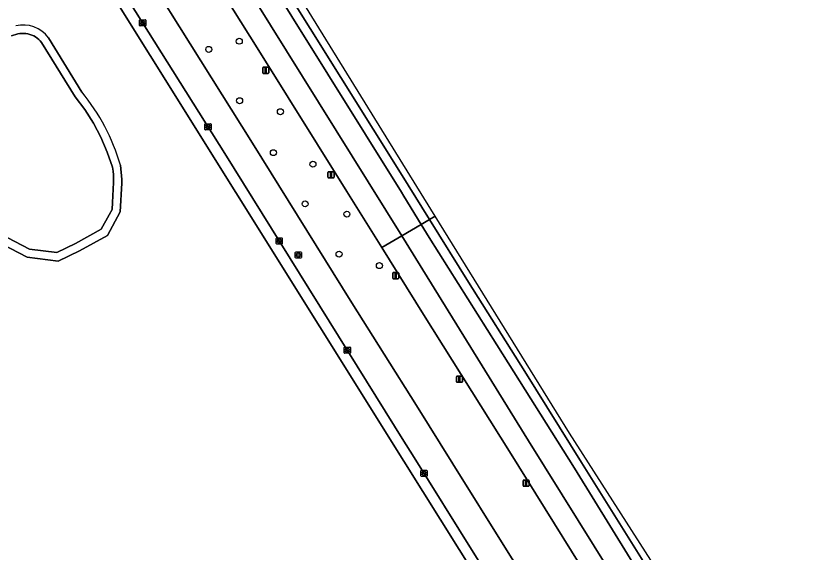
# Model space of a CAD drawing. Extents: x 158132 to 159664, y 385256 to 387218.
# Drawn here: x 159436.4 to 159566.2, y 386085.4 to 386173.3 of the extents above; entities that cross this region are included whole.
import ezdxf

# ---------------------------------------------------------------- set-up
doc = ezdxf.new("R2010")
doc.units = 0
for name, color, linetype in [('IMGEO_Berm_groen', 7, 'Continuous'), ('IMGEO_Berm_open', 7, 'Continuous'), ('IMGEO_Boom', 7, 'Continuous'), ('IMGEO_Kolk', 7, 'Continuous'), ('IMGEO_Lichtmast', 7, 'Continuous'), ('IMGEO_Loofbos', 7, 'Continuous'), ('IMGEO_Meer_plas_ven_vijver', 7, 'Continuous'), ('IMGEO_Oever', 7, 'Continuous'), ('IMGEO_Rijbaan_lokaal_open', 7, 'Continuous'), ('IMGEO_Rijbaan_regionaal_gesloten', 7, 'Continuous'), ('IMGEO_Rioolput', 7, 'Continuous'), ('IMGEO_Voetpad_open', 7, 'Continuous')]:
    doc.layers.add(name, color=color, linetype=linetype)

msp = doc.modelspace()

# ---------------------------------------------------------------- linework, layer by layer
at = {"layer": 'IMGEO_Berm_groen'}
for points in [[(159414.26, 386250), (159436.59, 386214.4), (159439.54, 386209.69), (159448.05, 386195.73), (159475.22, 386152.38), (159491.48, 386126.22), (159502.05, 386109.41), (159508, 386099.84), (159516.81, 386085.74), (159529, 386066.43), (159540.85, 386047.51), (159556.31, 386022.84), (159559.61, 386017.48), (159563.84, 386011.73), (159569.52, 386004.79), (159575.2, 385998.55), (159579.93, 385993.03)], [(159587.29, 385989.43), (159582.27, 385997.49), (159580.65, 386000.22), (159576.14, 386007.18), (159545.8, 386056.24), (159529.01, 386083.07), (159517.3, 386101.88), (159503.23, 386124.33), (159496.38, 386135.29), (159490.64, 386144.47), (159476.21, 386167.57), (159463.53, 386187.91), (159450.9, 386207.96), (159427.26, 386246.56)]]:
    msp.add_lwpolyline(points, dxfattribs=at)
at = {"layer": 'IMGEO_Berm_open'}
msp.add_lwpolyline([(159435.45, 386250), (159412.25, 386287.13), (159383.7, 386332.81), (159358.7, 386372.92), (159351.36, 386384.68), (159342.02, 386399.64), (159340.68, 386398.8), (159350.35, 386383.31), (159351.38, 386381.66), (159384.22, 386329.19), (159418.21, 386274.6), (159433.62, 386250), (159457.5, 386211.88), (159499.59, 386144.35), (159500, 386143.69), (159502.82, 386139.09), (159504.21, 386139.91), (159500.71, 386145.54), (159500, 386146.68), (159469.32, 386195.75)], close=True, dxfattribs=at)
for points in [[(159504.21, 386139.91), (159502.82, 386139.09), (159504.13, 386136.95), (159515.24, 386119.37), (159527.94, 386099.13), (159539.95, 386079.66), (159544.83, 386071.88), (159552.34, 386059.81), (159557.92, 386051.07), (159563.77, 386041.66), (159571.72, 386029.07), (159578.52, 386018.19), (159585.11, 386007.52), (159589.83, 386000), (159590.29, 385999.26), (159593.4, 385994.27)], [(159596.65, 385991.91), (159591.61, 386000), (159589.94, 386002.67), (159583.89, 386012.3), (159577.31, 386022.91), (159572, 386031.31), (159566.63, 386039.95), (159560.34, 386049.89), (159555.03, 386058.37), (159548.43, 386068.97), (159541.65, 386079.99), (159529.08, 386100.05), (159519.79, 386114.96), (159510.6, 386129.62), (159504.21, 386139.91)]]:
    msp.add_lwpolyline(points, dxfattribs=at)
at = {"layer": 'IMGEO_Boom'}
for centre in [(159473.03, 386169.1), (159468.03, 386167.77), (159473.08, 386159.35), (159479.76, 386157.55), (159478.62, 386150.84), (159485.1, 386148.95), (159483.82, 386142.45), (159490.66, 386140.77), (159489.38, 386134.21), (159495.99, 386132.33)]:
    msp.add_circle(centre, 0.489, dxfattribs=at)
at = {"layer": 'IMGEO_Kolk'}
for p, q in [((159456.7, 386171.69), (159456.7, 386172.54)), ((159456.77, 386172.61), (159457.63, 386172.61)), ((159456.96, 386172.11), (159456.96, 386172.12)), ((159457, 386172.16), (159457.4, 386172.16)), ((159457.4, 386172.07), (159457, 386172.07)), ((159457.19, 386172.39), (159457.21, 386172.39)), ((159457.21, 386171.83), (159457.19, 386171.83)), ((159457.44, 386172.12), (159457.44, 386172.11)), ((159457.7, 386172.54), (159457.7, 386171.69)), ((159457.63, 386171.61), (159456.77, 386171.61)), ((159467.41, 386154.65), (159467.41, 386155.5)), ((159467.48, 386155.58), (159468.33, 386155.58)), ((159467.67, 386155.07), (159467.67, 386155.08)), ((159467.71, 386155.12), (159468.11, 386155.12)), ((159468.1, 386155.03), (159467.71, 386155.03)), ((159467.9, 386155.36), (159467.92, 386155.36)), ((159468.15, 386155.08), (159468.15, 386155.07)), ((159468.41, 386155.5), (159468.41, 386154.65)), ((159468.33, 386154.58), (159467.48, 386154.58)), ((159467.92, 386154.8), (159467.89, 386154.8)), ((159479.08, 386135.94), (159479.08, 386136.8)), ((159479.16, 386136.87), (159480.01, 386136.87)), ((159480.08, 386136.8), (159480.08, 386135.94)), ((159480.01, 386135.87), (159479.16, 386135.87)), ((159479.34, 386136.36), (159479.34, 386136.38)), ((159479.38, 386136.41), (159479.78, 386136.41)), ((159479.78, 386136.33), (159479.38, 386136.33)), ((159479.57, 386136.65), (159479.59, 386136.65)), ((159479.59, 386136.09), (159479.57, 386136.09)), ((159479.82, 386136.38), (159479.82, 386136.36)), ((159490.23, 386118.03), (159490.23, 386118.89)), ((159490.31, 386118.96), (159491.16, 386118.96)), ((159490.72, 386118.74), (159490.75, 386118.74)), ((159491.24, 386118.89), (159491.24, 386118.03)), ((159491.16, 386117.96), (159490.31, 386117.96)), ((159490.49, 386118.45), (159490.49, 386118.47)), ((159490.93, 386118.42), (159490.53, 386118.42)), ((159490.54, 386118.5), (159490.93, 386118.5)), ((159490.74, 386118.18), (159490.72, 386118.18)), ((159490.98, 386118.47), (159490.98, 386118.45)), ((159502.8, 386097.86), (159502.8, 386098.71)), ((159502.88, 386098.79), (159503.73, 386098.79)), ((159503.06, 386098.28), (159503.06, 386098.29)), ((159503.1, 386098.33), (159503.5, 386098.33)), ((159503.5, 386098.24), (159503.1, 386098.24)), ((159503.29, 386098.57), (159503.32, 386098.57)), ((159503.31, 386098.01), (159503.29, 386098.01)), ((159503.55, 386098.29), (159503.55, 386098.28)), ((159503.8, 386098.71), (159503.8, 386097.86)), ((159503.73, 386097.79), (159502.88, 386097.79))]:
    msp.add_line(p, q, dxfattribs=at)
for points in [[(159456.7, 386171.69), (159456.7, 386172.54)], [(159456.77, 386172.61), (159457.63, 386172.61)], [(159457.7, 386172.54), (159457.7, 386171.69)], [(159457.63, 386171.61), (159456.77, 386171.61)], [(159467.41, 386154.65), (159467.41, 386155.5)], [(159467.48, 386155.58), (159468.33, 386155.58)], [(159468.41, 386155.5), (159468.41, 386154.65)], [(159468.33, 386154.58), (159467.48, 386154.58)], [(159479.08, 386135.94), (159479.08, 386136.8)], [(159479.16, 386136.87), (159480.01, 386136.87)], [(159480.08, 386136.8), (159480.08, 386135.94)], [(159480.01, 386135.87), (159479.16, 386135.87)], [(159490.23, 386118.03), (159490.23, 386118.89)], [(159490.31, 386118.96), (159491.16, 386118.96)], [(159491.24, 386118.89), (159491.24, 386118.03)], [(159491.16, 386117.96), (159490.31, 386117.96)], [(159502.8, 386097.86), (159502.8, 386098.71)], [(159502.88, 386098.79), (159503.73, 386098.79)], [(159503.8, 386098.71), (159503.8, 386097.86)], [(159503.73, 386097.79), (159502.88, 386097.79)]]:
    msp.add_lwpolyline(points, dxfattribs=at)
for centre, radius, start, end in [((159456.78, 386172.54), 0.0765, 91.552, 178.448), ((159456.78, 386172.54), 0.0765, 91.552, 178.448), ((159457, 386172.12), 0.0403, 85.8775, 175.7526), ((159457, 386172.11), 0.0366, 178.938, 274.7102), ((159457.4, 386172.12), 0.0386, 1.7309, 96.639), ((159457.4, 386172.11), 0.043, 264.8664, 352.4533), ((159457.62, 386172.54), 0.0765, 1.552, 88.448), ((159457.62, 386172.54), 0.0765, 1.552, 88.448), ((159456.78, 386171.69), 0.0765, 181.552, 268.448), ((159456.78, 386171.69), 0.0765, 181.552, 268.448), ((159457.62, 386171.69), 0.0765, 271.552, 358.448), ((159457.62, 386171.69), 0.0765, 271.552, 358.448), ((159467.48, 386155.5), 0.0765, 91.552, 178.448), ((159467.48, 386155.5), 0.0765, 91.552, 178.448), ((159467.71, 386155.08), 0.0403, 85.8775, 175.7526), ((159467.7, 386155.07), 0.0366, 178.938, 274.7102), ((159468.11, 386155.08), 0.043, 264.8664, 352.4533), ((159468.11, 386155.08), 0.0386, 1.7309, 96.639), ((159468.33, 386155.5), 0.0765, 1.552, 88.448), ((159468.33, 386155.5), 0.0765, 1.552, 88.448), ((159467.48, 386154.65), 0.0765, 181.552, 268.448), ((159467.48, 386154.65), 0.0765, 181.552, 268.448), ((159468.33, 386154.65), 0.0765, 271.552, 358.448), ((159468.33, 386154.65), 0.0765, 271.552, 358.448), ((159479.16, 386136.8), 0.0765, 91.552, 178.448), ((159479.16, 386136.8), 0.0765, 91.552, 178.448), ((159480.01, 386136.8), 0.0765, 1.552, 88.448), ((159480.01, 386136.8), 0.0765, 1.552, 88.448), ((159479.16, 386135.95), 0.0765, 181.552, 268.448), ((159479.16, 386135.95), 0.0765, 181.552, 268.448), ((159479.38, 386136.37), 0.0403, 85.8775, 175.7526), ((159479.38, 386136.36), 0.0366, 178.938, 274.7102), ((159479.79, 386136.38), 0.0386, 1.7309, 96.639), ((159479.78, 386136.37), 0.043, 264.8664, 352.4533), ((159480.01, 386135.95), 0.0765, 271.552, 358.448), ((159480.01, 386135.95), 0.0765, 271.552, 358.448), ((159490.31, 386118.89), 0.0765, 91.552, 178.448), ((159490.31, 386118.89), 0.0765, 91.552, 178.448), ((159491.16, 386118.89), 0.0765, 1.552, 88.448), ((159491.16, 386118.89), 0.0765, 1.552, 88.448), ((159490.31, 386118.04), 0.0765, 181.552, 268.448), ((159490.31, 386118.04), 0.0765, 181.552, 268.448), ((159490.53, 386118.46), 0.0403, 85.8775, 175.7526), ((159490.53, 386118.45), 0.0366, 178.938, 274.7102), ((159490.94, 386118.47), 0.0386, 1.7309, 96.639), ((159490.93, 386118.46), 0.043, 264.8664, 352.4533), ((159491.16, 386118.04), 0.0765, 271.552, 358.448), ((159491.16, 386118.04), 0.0765, 271.552, 358.448), ((159502.88, 386098.71), 0.0765, 91.552, 178.448), ((159502.88, 386098.71), 0.0765, 91.552, 178.448), ((159502.88, 386097.86), 0.0765, 181.552, 268.448), ((159502.88, 386097.86), 0.0765, 181.552, 268.448), ((159503.1, 386098.29), 0.0403, 85.8775, 175.7526), ((159503.1, 386098.28), 0.0366, 178.938, 274.7102), ((159503.51, 386098.29), 0.0386, 1.7309, 96.639), ((159503.5, 386098.29), 0.043, 264.8664, 352.4533), ((159503.73, 386098.71), 0.0765, 1.552, 88.448), ((159503.73, 386098.71), 0.0765, 1.552, 88.448), ((159503.73, 386097.86), 0.0765, 271.552, 358.448), ((159503.73, 386097.86), 0.0765, 271.552, 358.448)]:
    msp.add_arc(centre, radius, start, end, dxfattribs=at)
for centre, major_axis, ratio, start_param, end_param in [((159457.19, 386172.11), (-0.387, 0.002), 0.722429, 4.712389, 7.853982), ((159457.21, 386172.11), (-0.39, 0.002), 0.717154, 1.570796, 4.712389), ((159467.89, 386155.08), (-0.387, 0.002), 0.722429, 4.712389, 7.853982), ((159467.92, 386155.08), (-0.39, 0.002), 0.717154, 1.570796, 4.712389), ((159479.57, 386136.37), (-0.387, 0.002), 0.722429, 4.712389, 7.853982), ((159479.59, 386136.37), (-0.39, 0.002), 0.717154, 1.570796, 4.712389), ((159490.72, 386118.46), (-0.387, 0.002), 0.722429, 4.712389, 7.853982), ((159490.75, 386118.46), (-0.39, 0.002), 0.717154, 1.570796, 4.712389), ((159503.29, 386098.29), (-0.387, 0.002), 0.722429, 4.712389, 7.853982), ((159503.31, 386098.29), (-0.39, 0.002), 0.717154, 1.570796, 4.712389)]:
    msp.add_ellipse(centre, major_axis=major_axis, ratio=ratio, start_param=start_param, end_param=end_param, dxfattribs=at)
at = {"layer": 'IMGEO_Lichtmast'}
for p, q in [((159476.87, 386163.94), (159476.87, 386164.74)), ((159476.87, 386164.74), (159476.87, 386163.94)), ((159476.97, 386164.84), (159477.76, 386164.84)), ((159477.76, 386164.84), (159476.97, 386164.84)), ((159477.86, 386164.74), (159477.86, 386163.94)), ((159477.86, 386163.94), (159477.86, 386164.74)), ((159477.76, 386163.84), (159476.97, 386163.84)), ((159476.97, 386163.84), (159477.76, 386163.84)), ((159487.56, 386146.81), (159487.56, 386147.61)), ((159487.56, 386147.61), (159487.56, 386146.81)), ((159487.66, 386147.71), (159488.45, 386147.71)), ((159488.45, 386147.71), (159487.66, 386147.71)), ((159488.55, 386147.61), (159488.55, 386146.81)), ((159488.55, 386146.81), (159488.55, 386147.61)), ((159488.45, 386146.71), (159487.66, 386146.71)), ((159487.66, 386146.71), (159488.45, 386146.71)), ((159498.17, 386130.29), (159498.17, 386131.09)), ((159498.17, 386131.09), (159498.17, 386130.29)), ((159498.27, 386131.19), (159499.06, 386131.19)), ((159499.06, 386131.19), (159498.27, 386131.19)), ((159499.16, 386131.09), (159499.16, 386130.29)), ((159499.16, 386130.29), (159499.16, 386131.09)), ((159499.06, 386130.19), (159498.27, 386130.19)), ((159498.27, 386130.19), (159499.06, 386130.19)), ((159508.6, 386113.31), (159508.6, 386114.11)), ((159508.6, 386114.11), (159508.6, 386113.31)), ((159508.7, 386114.21), (159509.49, 386114.21)), ((159509.49, 386114.21), (159508.7, 386114.21)), ((159509.59, 386114.11), (159509.59, 386113.31)), ((159509.59, 386113.31), (159509.59, 386114.11)), ((159509.49, 386113.21), (159508.7, 386113.21)), ((159508.7, 386113.21), (159509.49, 386113.21)), ((159519.53, 386096.28), (159519.53, 386097.08)), ((159519.53, 386097.08), (159519.53, 386096.28)), ((159519.63, 386097.18), (159520.42, 386097.18)), ((159520.42, 386097.18), (159519.63, 386097.18)), ((159520.52, 386097.08), (159520.52, 386096.28)), ((159520.52, 386096.28), (159520.52, 386097.08)), ((159520.42, 386096.18), (159519.63, 386096.18)), ((159519.63, 386096.18), (159520.42, 386096.18))]:
    msp.add_line(p, q, dxfattribs=at)
for points in [[(159477.29, 386164.72), (159477.44, 386164.72), (159477.44, 386163.97), (159477.29, 386163.97), (159477.29, 386164.72)], [(159487.98, 386147.59), (159488.13, 386147.59), (159488.13, 386146.84), (159487.98, 386146.84), (159487.98, 386147.59)], [(159498.59, 386131.06), (159498.74, 386131.06), (159498.74, 386130.31), (159498.59, 386130.31), (159498.59, 386131.06)], [(159509.02, 386114.09), (159509.17, 386114.09), (159509.17, 386113.34), (159509.02, 386113.34), (159509.02, 386114.09)], [(159519.95, 386097.06), (159520.1, 386097.06), (159520.1, 386096.31), (159519.95, 386096.31), (159519.95, 386097.06)]]:
    msp.add_lwpolyline(points, dxfattribs=at)
for centre, start, end in [((159476.97, 386164.74), 90, 180), ((159476.97, 386164.74), 90, 180), ((159477.76, 386164.74), 0, 90), ((159477.76, 386164.74), 360, 90), ((159476.97, 386163.94), 180, 270), ((159476.97, 386163.94), 180, 270), ((159477.76, 386163.94), 270, 0), ((159477.76, 386163.94), 270, 0), ((159487.66, 386147.61), 90, 180), ((159487.66, 386147.61), 90, 180), ((159488.45, 386147.61), 0, 90), ((159488.45, 386147.61), 360, 90), ((159487.66, 386146.81), 180, 270), ((159487.66, 386146.81), 180, 270), ((159488.45, 386146.81), 270, 0), ((159488.45, 386146.81), 270, 0), ((159498.27, 386131.09), 90, 180), ((159498.27, 386131.09), 90, 180), ((159498.27, 386130.29), 180, 270), ((159498.27, 386130.29), 180, 270), ((159499.06, 386131.09), 0, 90), ((159499.06, 386131.09), 360, 90), ((159499.06, 386130.29), 270, 0), ((159499.06, 386130.29), 270, 0), ((159508.7, 386114.11), 90, 180), ((159508.7, 386114.11), 90, 180), ((159509.49, 386114.11), 0, 90), ((159509.49, 386114.11), 360, 90), ((159508.7, 386113.31), 180, 270), ((159508.7, 386113.31), 180, 270), ((159509.49, 386113.31), 270, 0), ((159509.49, 386113.31), 270, 0), ((159519.63, 386097.08), 90, 180), ((159519.63, 386097.08), 90, 180), ((159520.42, 386097.08), 0, 90), ((159520.42, 386097.08), 360, 90), ((159519.63, 386096.28), 180, 270), ((159519.63, 386096.28), 180, 270), ((159520.42, 386096.28), 270, 0), ((159520.42, 386096.28), 270, 0)]:
    msp.add_arc(centre, 0.1, start, end, dxfattribs=at)
at = {"layer": 'IMGEO_Loofbos'}
for points in [[(159500, 386100.31), (159430.86, 386210.85), (159406.37, 386250), (159377.74, 386296.22), (159335.56, 386363.38), (159320.93, 386386.67), (159299.26, 386421.42), (159282.86, 386447.72), (159281.62, 386449.7), (159261.29, 386482.19), (159255.64, 386491.24), (159253.15, 386495.23), (159250.17, 386500), (159194.12, 386589.79)], [(159441.75, 386169.68), (159447.24, 386160.78)], [(159438.25, 386133.73), (159432.85, 386136.48), (159429.16, 386142.06), (159427.51, 386146.32), (159428.07, 386151.72)], [(159453.56, 386148.79), (159453.8, 386146.47), (159453.77, 386145.84), (159453.54, 386141.13), (159451.43, 386137.27), (159446.84, 386134.76), (159443.33, 386133.08), (159438.25, 386133.73)], [(159500, 385904.02), (159466.89, 385925.38), (159469.48, 385930.2), (159500, 385910.5), (159501.71, 385909.42), (159505.13, 385907.26), (159506.68, 385908.42), (159565.37, 385995.91), (159562.79, 386000), (159562.61, 386000.29), (159500, 386100.31)]]:
    msp.add_lwpolyline(points, dxfattribs=at)
for centre, radius, start, end in [((159437.62, 386166.63), 5.14, 36.4764, 103.4762), ((159421.3, 386139.45), 33.58, 16.1613, 39.4456)]:
    msp.add_arc(centre, radius, start, end, dxfattribs=at)
at = {"layer": 'IMGEO_Meer_plas_ven_vijver'}
msp.add_lwpolyline([(159433.79, 386137.54), (159438.66, 386135.05), (159443.11, 386134.49), (159446.22, 386135.98), (159450.42, 386138.28), (159451.73, 386140.68), (159452.19, 386141.52), (159452.25, 386142.7), (159452.41, 386145.93), (159452.44, 386146.57), (159452.42, 386147.2), (159452.35, 386147.83), (159452.24, 386148.45), (159451.4, 386150.94), (159450.36, 386153.36), (159449.13, 386155.68), (159447.72, 386157.9), (159446.12, 386159.99), (159440.61, 386168.91), (159440.4, 386169.16), (159440.17, 386169.4), (159439.91, 386169.62), (159439.63, 386169.81), (159439.34, 386169.97), (159439.04, 386170.11), (159438.73, 386170.23), (159438.4, 386170.31), (159438.07, 386170.37), (159437.74, 386170.39), (159437.4, 386170.39), (159437.07, 386170.35), (159436.74, 386170.29), (159435.7, 386169.99)], dxfattribs=at)
at = {"layer": 'IMGEO_Oever'}
for points in [[(159435.7, 386169.99), (159436.74, 386170.29), (159437.07, 386170.35), (159437.4, 386170.39), (159437.74, 386170.39), (159438.07, 386170.37), (159438.4, 386170.31), (159438.73, 386170.23), (159439.04, 386170.11), (159439.34, 386169.97), (159439.63, 386169.81), (159439.91, 386169.62), (159440.17, 386169.4), (159440.4, 386169.16), (159440.61, 386168.91), (159446.12, 386159.99), (159447.72, 386157.9), (159449.13, 386155.68), (159450.36, 386153.36), (159451.4, 386150.94), (159452.24, 386148.45), (159452.35, 386147.83), (159452.42, 386147.2), (159452.44, 386146.57), (159452.41, 386145.93), (159452.25, 386142.7), (159452.19, 386141.52), (159451.73, 386140.68), (159450.42, 386138.28), (159446.22, 386135.98), (159443.11, 386134.49), (159438.66, 386135.05), (159433.79, 386137.54)], [(159447.24, 386160.78), (159441.75, 386169.68)], [(159428.07, 386151.72), (159427.51, 386146.32), (159429.16, 386142.06), (159432.85, 386136.48), (159438.25, 386133.73), (159443.33, 386133.08), (159446.84, 386134.76), (159451.43, 386137.27), (159453.54, 386141.13), (159453.77, 386145.84), (159453.8, 386146.47), (159453.56, 386148.79)]]:
    msp.add_lwpolyline(points, dxfattribs=at)
for centre, radius, start, end in [((159437.62, 386166.63), 5.14, 36.4764, 103.4762), ((159421.3, 386139.45), 33.58, 16.1613, 39.4456)]:
    msp.add_arc(centre, radius, start, end, dxfattribs=at)
at = {"layer": 'IMGEO_Rijbaan_lokaal_open'}
for points in [[(159579.93, 385993.03), (159575.2, 385998.55), (159569.52, 386004.79), (159563.84, 386011.73), (159559.61, 386017.48), (159556.31, 386022.84), (159540.85, 386047.51), (159529, 386066.43), (159516.81, 386085.74), (159508, 386099.84), (159502.05, 386109.41), (159491.48, 386126.22), (159475.22, 386152.38), (159448.05, 386195.73), (159439.54, 386209.69), (159436.59, 386214.4), (159414.26, 386250), (159392.53, 386284.71)], [(159432.37, 386211.79), (159444.43, 386192.43), (159470.65, 386150.71), (159500, 386103.58), (159501.39, 386101.34), (159511.65, 386084.93), (159524.94, 386063.72), (159539.09, 386041.1), (159548.31, 386026.23), (159559.49, 386008.45), (159564.05, 386001.43), (159565.01, 386000.35), (159565.95, 385999.29), (159579.02, 385986.46)]]:
    msp.add_lwpolyline(points, dxfattribs=at)
at = {"layer": 'IMGEO_Rijbaan_regionaal_gesloten'}
for points in [[(159505.13, 386140.45), (159429.51, 386262.81), (159352.24, 386387.34), (159343.88, 386400.8), (159343.88, 386400.8), (159342.02, 386399.64), (159351.36, 386384.68), (159358.7, 386372.92), (159383.7, 386332.81), (159412.25, 386287.13), (159435.45, 386250), (159469.32, 386195.75), (159500, 386146.68), (159500.71, 386145.54), (159504.21, 386139.91), (159505.13, 386140.45)], [(159340.68, 386398.8), (159337.59, 386396.88), (159348.02, 386380.17), (159376.24, 386334.94), (159464.48, 386193.71), (159499.65, 386137.22), (159502.82, 386139.09), (159500, 386143.69), (159499.59, 386144.35), (159457.5, 386211.88), (159433.62, 386250), (159418.21, 386274.6), (159384.22, 386329.19), (159351.38, 386381.66), (159350.35, 386383.31)], [(159337.59, 386396.88), (159334.62, 386395.01), (159345.73, 386377.33), (159387.21, 386310.53), (159405.9, 386280.49), (159425.1, 386250), (159427.26, 386246.56), (159450.9, 386207.96), (159463.53, 386187.91), (159476.21, 386167.57), (159490.64, 386144.47), (159496.38, 386135.29), (159499.65, 386137.22), (159464.48, 386193.71), (159376.24, 386334.94), (159348.02, 386380.17)], [(159499.65, 386137.22), (159496.38, 386135.29), (159503.23, 386124.33), (159517.3, 386101.88), (159529.01, 386083.07), (159545.8, 386056.24), (159576.14, 386007.18), (159580.65, 386000.22), (159582.27, 385997.49), (159587.29, 385989.43), (159590.93, 385983.68), (159593.82, 385978.99), (159596.49, 385974.36), (159598.53, 385971.01), (159611.52, 385949.7), (159641.92, 385897.11), (159642.04, 385896.89), (159644.39, 385899.08), (159644.13, 385899.53), (159600.53, 385975.99), (159574.47, 386016.89), (159520.44, 386103.64)]]:
    msp.add_lwpolyline(points, close=True, dxfattribs=at)
for points in [[(159618.35, 385959.78), (159584.91, 386014.62), (159527.11, 386104.89), (159505.13, 386140.45), (159505.13, 386140.45), (159504.21, 386139.91), (159510.6, 386129.62), (159519.79, 386114.96), (159529.08, 386100.05), (159541.65, 386079.99), (159548.43, 386068.97), (159555.03, 386058.37), (159560.34, 386049.89), (159566.63, 386039.95), (159572, 386031.31), (159577.31, 386022.91), (159583.89, 386012.3), (159589.94, 386002.67), (159591.61, 386000), (159596.65, 385991.91)], [(159593.4, 385994.27), (159590.29, 385999.26), (159589.83, 386000), (159585.11, 386007.52), (159578.52, 386018.19), (159571.72, 386029.07), (159563.77, 386041.66), (159557.92, 386051.07), (159552.34, 386059.81), (159544.83, 386071.88), (159539.95, 386079.66), (159527.94, 386099.13), (159515.24, 386119.37), (159504.13, 386136.95), (159502.82, 386139.09), (159499.65, 386137.22), (159520.44, 386103.64), (159574.47, 386016.89), (159600.53, 385975.99)]]:
    msp.add_lwpolyline(points, dxfattribs=at)
at = {"layer": 'IMGEO_Rioolput'}
for p, q in [((159482.2, 386133.64), (159482.2, 386134.5)), ((159482.27, 386134.57), (159483.13, 386134.57)), ((159482.69, 386134.35), (159482.71, 386134.35)), ((159483.2, 386134.5), (159483.2, 386133.64)), ((159483.13, 386133.57), (159482.27, 386133.57)), ((159482.46, 386134.06), (159482.46, 386134.08)), ((159482.5, 386134.11), (159482.9, 386134.11)), ((159482.89, 386134.03), (159482.5, 386134.03)), ((159482.71, 386133.79), (159482.68, 386133.79)), ((159482.94, 386134.08), (159482.94, 386134.06))]:
    msp.add_line(p, q, dxfattribs=at)
for points in [[(159482.2, 386133.64), (159482.2, 386134.5)], [(159482.27, 386134.57), (159483.13, 386134.57)], [(159483.2, 386134.5), (159483.2, 386133.64)], [(159483.13, 386133.57), (159482.27, 386133.57)]]:
    msp.add_lwpolyline(points, dxfattribs=at)
for centre, radius, start, end in [((159482.27, 386134.49), 0.0765, 91.552, 178.448), ((159482.27, 386134.49), 0.0765, 91.552, 178.448), ((159483.12, 386134.49), 0.0765, 1.552, 88.448), ((159483.12, 386134.49), 0.0765, 1.552, 88.448), ((159482.27, 386133.65), 0.0765, 181.552, 268.448), ((159482.27, 386133.65), 0.0765, 181.552, 268.448), ((159482.5, 386134.07), 0.0403, 85.8775, 175.7526), ((159482.49, 386134.06), 0.0366, 178.938, 274.7102), ((159482.9, 386134.07), 0.043, 264.8664, 352.4533), ((159482.9, 386134.07), 0.0386, 1.7309, 96.639), ((159483.12, 386133.65), 0.0765, 271.552, 358.448), ((159483.12, 386133.65), 0.0765, 271.552, 358.448)]:
    msp.add_arc(centre, radius, start, end, dxfattribs=at)
for centre, major_axis, ratio, start_param, end_param in [((159482.69, 386134.07), (-0.387, 0.002), 0.722429, 4.712389, 7.853982), ((159482.71, 386134.07), (-0.39, 0.002), 0.717154, 1.570796, 4.712389)]:
    msp.add_ellipse(centre, major_axis=major_axis, ratio=ratio, start_param=start_param, end_param=end_param, dxfattribs=at)
at = {"layer": 'IMGEO_Voetpad_open'}
for points in [[(159342.27, 386356.54), (159336.87, 386365.14), (159318.51, 386394.36), (159300.96, 386422.44), (159295.37, 386431.39), (159272.54, 386467.97), (159257.46, 386492.38), (159255.64, 386491.24), (159261.29, 386482.19), (159281.62, 386449.7), (159282.86, 386447.72), (159299.26, 386421.42), (159320.93, 386386.67), (159335.56, 386363.38), (159377.74, 386296.22), (159406.37, 386250), (159430.86, 386210.85), (159500, 386100.31), (159562.61, 386000.29), (159562.79, 386000), (159565.37, 385995.91), (159566.44, 385994.98), (159567.43, 385994.12), (159577.44, 385985.43)], [(159579.02, 385986.46), (159565.95, 385999.29), (159565.01, 386000.35), (159564.05, 386001.43), (159559.49, 386008.45), (159548.31, 386026.23), (159539.09, 386041.1), (159524.94, 386063.72), (159511.65, 386084.93), (159501.39, 386101.34), (159500, 386103.58), (159470.65, 386150.71), (159444.43, 386192.43), (159432.37, 386211.79), (159416.04, 386237.98), (159408.52, 386250), (159377.54, 386299.63), (159368.42, 386314.26), (159342.27, 386356.54)]]:
    msp.add_lwpolyline(points, dxfattribs=at)

doc.saveas('drawing.dxf')
